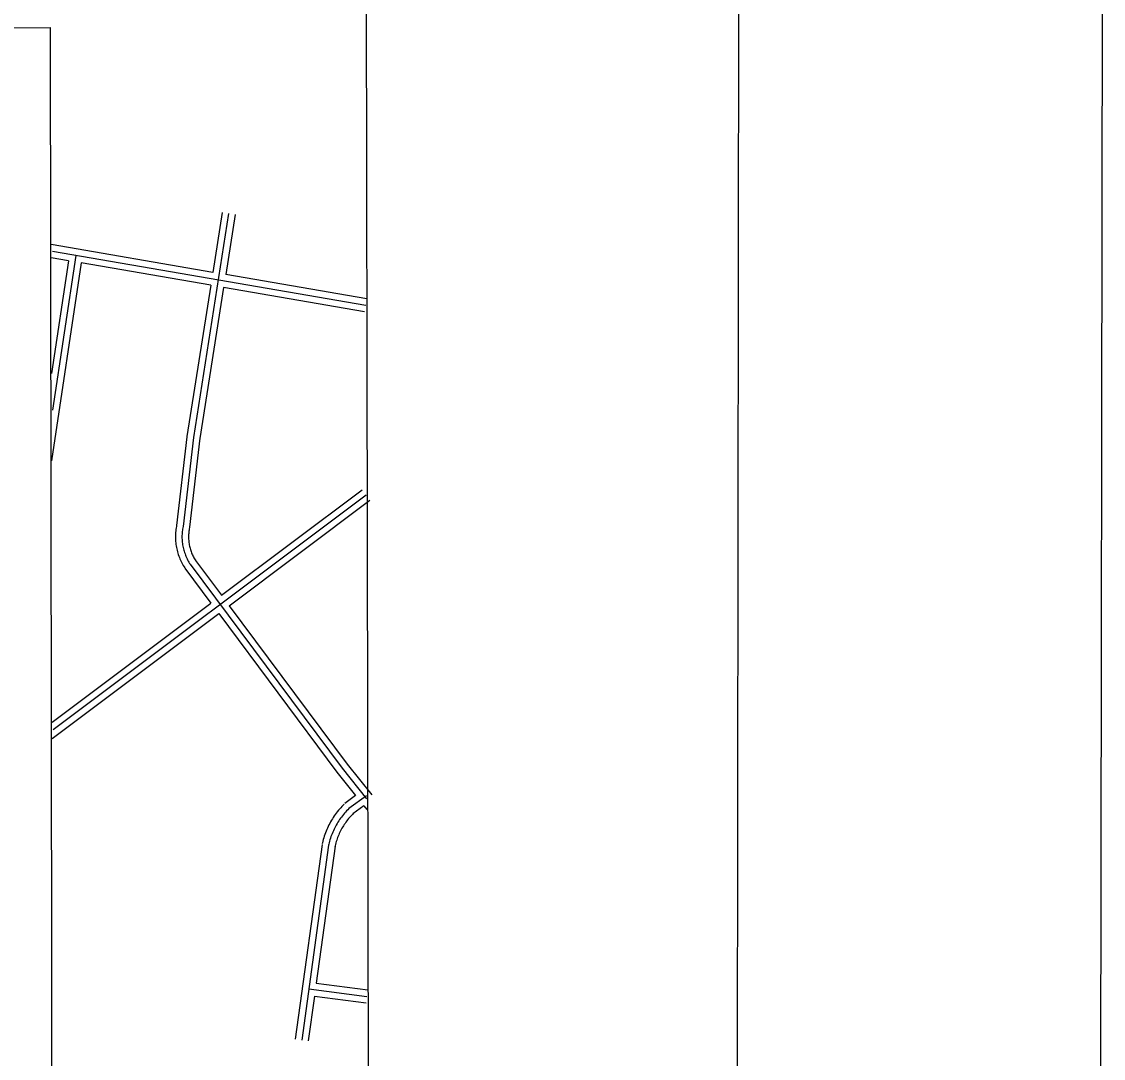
# Model space of a CAD drawing. Extents: x 3313442 to 3351311, y 721974 to 747360.
# Drawn here: x 3348248 to 3350727, y 742918 to 745295 of the extents above; entities that cross this region are included whole.
import ezdxf

# ---------------------------------------------------------------- set-up
doc = ezdxf.new("R2010")
doc.units = 0
for name, color, linetype in [('G-ANNO-NPLT', 7, 'Continuous'), ('V-ANNO-SYMB', 7, 'Continuous'), ('V-GRID-FRAM', 7, 'Continuous'), ('V-ROAD-CNTR', 7, 'Continuous')]:
    doc.layers.add(name, color=color, linetype=linetype)

msp = doc.modelspace()

# ---------------------------------------------------------------- linework, layer by layer
at = {"layer": 'G-ANNO-NPLT'}
msp.add_lwpolyline([(3314025.4, 722610.3), (3350692.1, 722557), (3350727.2, 746723.6), (3314060.6, 746776.9)], close=True, dxfattribs=at)
at = {"layer": 'V-ANNO-SYMB'}
msp.add_lwpolyline([(3316776.5, 723231.3), (3349859.6, 723183.2), (3349893, 746099.8), (3316809.8, 746147.9), (3316776.5, 723231.3)], dxfattribs=at)
msp.add_lwpolyline([(3335550.9, 745262.5), (3348313.1, 745281), (3348317.8, 742049.2), (3335555.6, 742030.7)], close=True, dxfattribs=at)
at = {"layer": 'V-GRID-FRAM'}
msp.add_lwpolyline([(3317558.4, 745536.3), (3349037, 745582.1), (3349071.4, 727396.8), (3317576.9, 727351), (3317558.4, 745536.3)], dxfattribs=at)
at = {"layer": 'V-ROAD-CNTR'}
for points in [[(3348722.3, 744854.8), (3348641.7, 744341.6)], [(3348707.5, 744857.1), (3348685.9, 744719.9)], [(3348737.1, 744852.5), (3348715.5, 744714.8)], [(3348685.9, 744719.9), (3348315.9, 744783.8)], [(3348355.1, 744746.6), (3348315.9, 744753.3)], [(3349036.4, 744644.2), (3348318.3, 744768.1)], [(3348372.1, 744758.9), (3348318.8, 744404.1)], [(3348355.1, 744746.6), (3348316.3, 744488.3)], [(3348384.6, 744741.5), (3348316.6, 744288.2)], [(3348681.3, 744690.2), (3348384.6, 744741.5)], [(3349038.9, 744658.9), (3348715.5, 744714.8)], [(3348681.3, 744690.2), (3348626.8, 744343.9)], [(3348710.8, 744685.1), (3348656.5, 744339.3)], [(3349033.8, 744629.4), (3348710.8, 744685.1)], [(3348316.3, 744488.3), (3348316.3, 744488.3)], [(3348316.3, 744488.3), (3348316.3, 744488.3)], [(3348316.3, 744488.3), (3348316.3, 744488.3)], [(3348316.3, 744488.3), (3348316.3, 744488.3)], [(3348316.3, 744488.3), (3348316.3, 744488.3)], [(3348316.3, 744488.3), (3348316.3, 744488.3)], [(3348316.3, 744488.3), (3348316.3, 744488.3)], [(3348316.3, 744488.3), (3348316.3, 744488.3)], [(3348316.3, 744488.3), (3348316.3, 744488.3)], [(3348316.3, 744488.3), (3348316.3, 744488.3)], [(3348316.3, 744488.3), (3348316.3, 744488.3)], [(3348316.3, 744488.3), (3348316.3, 744488.3)], [(3348316.3, 744488.3), (3348316.3, 744488.3)], [(3348316.3, 744488.3), (3348316.3, 744488.3)], [(3348316.3, 744488.3), (3348316.3, 744488.3)], [(3348316.3, 744488.3), (3348316.3, 744488.3)], [(3348316.3, 744488.3), (3348316.3, 744488.3)], [(3348316.3, 744488.3), (3348316.3, 744488.3)], [(3348316.3, 744488.3), (3348316.3, 744488.3)], [(3348316.3, 744488.3), (3348316.3, 744488.3)], [(3348316.3, 744488.3), (3348316.3, 744488.3)], [(3348316.3, 744488.3), (3348316.3, 744488.3)], [(3348316.3, 744488.3), (3348316.3, 744488.2)], [(3348316.3, 744488.2), (3348316.3, 744488.2)], [(3348316.3, 744488.2), (3348316.3, 744488.2)], [(3348316.3, 744488.2), (3348316.3, 744488.2)], [(3348316.3, 744488.2), (3348316.3, 744488.2)], [(3348316.3, 744488.2), (3348316.3, 744488.2)], [(3348316.3, 744488.2), (3348316.3, 744488.2)], [(3348316.3, 744488.2), (3348316.3, 744488.2)], [(3348316.3, 744488.2), (3348316.3, 744488.2)], [(3348316.3, 744488.2), (3348316.3, 744488.2)], [(3348316.3, 744488.2), (3348316.3, 744488.2)], [(3348316.3, 744488.2), (3348316.3, 744488.2)], [(3348316.3, 744488.2), (3348316.3, 744488.2)], [(3348316.3, 744488.2), (3348316.3, 744488.2)], [(3348316.3, 744488.2), (3348316.3, 744488.2)], [(3348316.3, 744488.2), (3348316.3, 744488.2)], [(3348316.3, 744488.2), (3348316.3, 744488.2)], [(3348316.3, 744488.2), (3348316.3, 744488.2)], [(3348316.3, 744488.2), (3348316.3, 744488.2)], [(3348316.3, 744488.2), (3348316.3, 744488.2)], [(3348316.3, 744488.2), (3348316.3, 744488.2)], [(3348316.3, 744488.2), (3348316.3, 744488.2)], [(3348316.3, 744488.2), (3348316.3, 744488.2)], [(3348316.3, 744488.2), (3348316.3, 744488.2)], [(3348316.3, 744488.2), (3348316.3, 744488.2)], [(3348316.3, 744488.2), (3348316.3, 744488.2)], [(3348316.3, 744488.2), (3348316.3, 744488.2)], [(3348316.3, 744488.2), (3348316.3, 744488.2)], [(3348316.3, 744488.2), (3348316.3, 744488.2)], [(3348316.3, 744488.2), (3348316.3, 744488.2)], [(3348316.3, 744488.2), (3348316.3, 744488.2)], [(3348316.3, 744488.2), (3348316.3, 744488.2)], [(3348316.3, 744488.2), (3348316.3, 744488.2)], [(3348316.3, 744488.2), (3348316.3, 744488.2)], [(3348316.3, 744488.2), (3348316.3, 744488.2)], [(3348316.3, 744488.2), (3348316.3, 744488.2)], [(3348316.3, 744488.2), (3348316.3, 744488.2)], [(3348316.3, 744488.2), (3348316.3, 744488.2)], [(3348316.3, 744488.2), (3348316.3, 744488.2)], [(3348316.3, 744488.2), (3348316.3, 744488.2)], [(3348316.3, 744488.2), (3348316.3, 744488.2)], [(3348316.3, 744488.2), (3348316.3, 744488.2)], [(3348316.3, 744488.2), (3348316.3, 744488.2)], [(3348316.3, 744488.2), (3348316.3, 744488.2)], [(3348316.3, 744488.2), (3348316.3, 744488.2)], [(3348316.3, 744488.2), (3348316.3, 744488.2)], [(3348316.3, 744488.2), (3348316.3, 744488.2)], [(3348316.3, 744488.2), (3348316.3, 744488.2)], [(3348316.3, 744488.2), (3348316.3, 744488.2)], [(3348316.3, 744488.2), (3348316.3, 744488.2)], [(3348316.3, 744488.2), (3348316.3, 744488.2)], [(3348316.3, 744488.2), (3348316.3, 744488.2)], [(3348316.3, 744488.2), (3348316.3, 744488.2)], [(3348316.3, 744488.2), (3348316.3, 744488.2)], [(3348316.3, 744488.2), (3348316.3, 744488.1)], [(3348316.3, 744488.1), (3348316.3, 744488.1)], [(3348316.3, 744488.1), (3348316.3, 744488.1)], [(3348316.3, 744488.1), (3348316.3, 744488.1)], [(3348316.3, 744488.1), (3348316.3, 744488.1)], [(3348316.3, 744488.1), (3348316.3, 744488.1)], [(3348316.3, 744488.1), (3348316.3, 744488.1)], [(3348316.3, 744488.1), (3348316.3, 744488.1)], [(3348316.3, 744488.1), (3348316.3, 744488.1)], [(3348316.3, 744488.1), (3348316.3, 744488.1)], [(3348316.3, 744488.1), (3348316.3, 744488.1)], [(3348316.3, 744488.1), (3348316.3, 744488.1)], [(3348316.3, 744488.1), (3348316.3, 744488.1)], [(3348316.3, 744488.1), (3348316.3, 744488.1)], [(3348316.3, 744488.1), (3348316.3, 744488.1)], [(3348316.3, 744488.1), (3348316.3, 744488.1)], [(3348316.3, 744488.1), (3348316.3, 744488.1)], [(3348316.3, 744488.1), (3348316.3, 744488.1)], [(3348316.3, 744488.1), (3348316.3, 744488.1)], [(3348316.3, 744488.1), (3348316.3, 744488.1)], [(3348316.3, 744488.1), (3348316.3, 744488.1)], [(3348316.3, 744488.1), (3348316.3, 744488.1)], [(3348316.3, 744488.1), (3348316.3, 744488.1)], [(3348316.3, 744488.1), (3348316.3, 744488.1)], [(3348316.3, 744488.1), (3348316.3, 744488.1)], [(3348316.3, 744488.1), (3348316.3, 744488.1)], [(3348316.3, 744488.1), (3348316.3, 744488.1)], [(3348316.3, 744488.1), (3348316.3, 744488.1)], [(3348316.3, 744488.1), (3348316.3, 744488.1)], [(3348316.3, 744488.1), (3348316.3, 744488.1)], [(3348316.3, 744488.1), (3348316.3, 744488.1)], [(3348316.3, 744488.1), (3348316.3, 744488.1)], [(3348316.3, 744488.1), (3348316.3, 744488.1)], [(3348316.3, 744488.1), (3348316.3, 744488.1)], [(3348316.3, 744488.1), (3348316.3, 744488.1)], [(3348316.3, 744488.1), (3348316.3, 744488.1)], [(3348316.3, 744488.1), (3348316.3, 744488.1)], [(3348316.3, 744488.1), (3348316.3, 744488.1)], [(3348316.3, 744488.1), (3348316.3, 744488.1)], [(3348316.3, 744488.1), (3348316.3, 744488.1)], [(3348316.3, 744488.1), (3348316.3, 744488.1)], [(3348316.3, 744488.1), (3348316.3, 744488.1)], [(3348626.8, 744343.3), (3348602.9, 744139.4)], [(3348641.7, 744341.6), (3348617.8, 744137.7)], [(3348656.6, 744339.9), (3348632.7, 744136)], [(3348316.6, 744288.2), (3348316.6, 744288.2)], [(3348316.6, 744288.2), (3348316.6, 744288.2)], [(3348316.6, 744288.2), (3348316.6, 744288.2)], [(3348316.6, 744288.2), (3348316.6, 744288.2)], [(3348316.6, 744288.2), (3348316.6, 744288.2)], [(3348316.6, 744288.2), (3348316.6, 744288.2)], [(3348316.6, 744288.2), (3348316.6, 744288.2)], [(3348316.6, 744288.2), (3348316.6, 744288.2)], [(3348316.6, 744288.2), (3348316.6, 744288.2)], [(3348316.6, 744288.2), (3348316.6, 744288.2)], [(3348316.6, 744288.2), (3348316.6, 744288.2)], [(3348316.6, 744288.2), (3348316.6, 744288.1)], [(3348316.6, 744288.1), (3348316.6, 744288.1)], [(3348316.6, 744288.1), (3348316.6, 744288.1)], [(3348316.6, 744288.1), (3348316.6, 744288.1)], [(3348316.6, 744288.1), (3348316.6, 744288.1)], [(3348316.6, 744288.1), (3348316.6, 744288.1)], [(3348316.6, 744288.1), (3348316.6, 744288.1)], [(3348316.6, 744288.1), (3348316.6, 744288.1)], [(3348316.6, 744288.1), (3348316.6, 744288.1)], [(3348316.6, 744288.1), (3348316.6, 744288.1)], [(3348316.6, 744288.1), (3348316.6, 744288.1)], [(3348316.6, 744288.1), (3348316.6, 744288.1)], [(3348316.6, 744288.1), (3348316.6, 744288.1)], [(3348316.6, 744288.1), (3348316.6, 744288.1)], [(3348316.6, 744288.1), (3348316.6, 744288.1)], [(3348316.6, 744288.1), (3348316.6, 744288.1)], [(3348316.6, 744288.1), (3348316.6, 744288.1)], [(3348316.6, 744288.1), (3348316.6, 744288.1)], [(3348316.6, 744288.1), (3348316.6, 744288.1)], [(3348316.6, 744288.1), (3348316.6, 744288.1)], [(3348316.6, 744288.1), (3348316.6, 744288.1)], [(3348316.6, 744288.1), (3348316.6, 744288.1)], [(3348316.6, 744288.1), (3348316.6, 744288.1)], [(3348316.6, 744288.1), (3348316.6, 744288.1)], [(3348316.6, 744288.1), (3348316.6, 744288.1)], [(3348316.6, 744288.1), (3348316.6, 744288.1)], [(3348316.6, 744288.1), (3348316.6, 744288.1)], [(3348316.6, 744288.1), (3348316.6, 744288.1)], [(3348316.6, 744288.1), (3348316.6, 744288.1)], [(3348316.6, 744288.1), (3348316.6, 744288.1)], [(3348316.6, 744288.1), (3348316.6, 744288.1)], [(3348316.6, 744288.1), (3348316.6, 744288.1)], [(3348316.6, 744288.1), (3348316.6, 744288.1)], [(3348316.6, 744288.1), (3348316.6, 744288.1)], [(3348316.6, 744288.1), (3348316.6, 744288.1)], [(3348316.6, 744288.1), (3348316.6, 744288.1)], [(3348316.6, 744288.1), (3348316.6, 744288.1)], [(3348316.6, 744288.1), (3348316.6, 744288.1)], [(3348316.6, 744288.1), (3348316.6, 744288.1)], [(3348316.6, 744288.1), (3348316.6, 744288.1)], [(3348316.6, 744288.1), (3348316.6, 744288.1)], [(3348316.6, 744288.1), (3348316.6, 744288.1)], [(3348316.6, 744288.1), (3348316.6, 744288.1)], [(3348316.6, 744288.1), (3348316.6, 744288)], [(3348316.6, 744288), (3348316.6, 744288)], [(3348316.6, 744288), (3348316.6, 744288)], [(3348316.6, 744288), (3348316.6, 744288)], [(3348316.6, 744288), (3348316.6, 744288)], [(3348316.6, 744288), (3348316.6, 744288)], [(3348316.6, 744288), (3348316.6, 744288)], [(3348316.6, 744288), (3348316.6, 744288)], [(3348316.6, 744288), (3348316.6, 744288)], [(3348316.6, 744288), (3348316.6, 744288)], [(3348316.6, 744288), (3348316.6, 744288)], [(3348316.6, 744288), (3348316.6, 744288)], [(3348316.6, 744288), (3348316.6, 744288)], [(3348316.6, 744288), (3348316.6, 744288)], [(3348316.6, 744288), (3348316.6, 744288)], [(3348316.6, 744288), (3348316.6, 744288)], [(3348316.6, 744288), (3348316.6, 744288)], [(3348316.6, 744288), (3348316.6, 744288)], [(3348316.6, 744288), (3348316.6, 744288)], [(3348316.6, 744288), (3348316.6, 744288)], [(3348316.6, 744288), (3348316.6, 744288)], [(3348316.6, 744288), (3348316.6, 744288)], [(3348316.6, 744288), (3348316.6, 744288)], [(3348316.6, 744288), (3348316.6, 744288)], [(3348316.6, 744288), (3348316.6, 744288)], [(3348316.6, 744288), (3348316.6, 744288)], [(3348316.6, 744288), (3348316.6, 744288)], [(3348316.6, 744288), (3348316.6, 744288)], [(3348316.6, 744288), (3348316.6, 744288)], [(3348316.6, 744288), (3348316.6, 744288)], [(3348316.6, 744288), (3348316.6, 744288)], [(3348316.6, 744288), (3348316.6, 744288)], [(3348316.6, 744288), (3348316.6, 744288)], [(3348316.6, 744288), (3348316.6, 744288)], [(3348316.6, 744288), (3348316.6, 744288)], [(3348316.6, 744288), (3348316.6, 744288)], [(3348316.6, 744288), (3348316.6, 744288)], [(3348316.6, 744288), (3348316.6, 744288)], [(3348316.6, 744288), (3348316.6, 744288)], [(3348316.6, 744288), (3348316.6, 744288)], [(3348316.6, 744288), (3348316.6, 744288)], [(3348316.6, 744288), (3348316.6, 744288)], [(3348316.6, 744288), (3348316.6, 744288)], [(3348316.6, 744288), (3348316.6, 744288)], [(3348316.6, 744288), (3348316.6, 744288)], [(3348316.6, 744288), (3348316.6, 744288)], [(3348316.6, 744288), (3348316.6, 744288)], [(3348316.6, 744288), (3348316.6, 744288)], [(3348316.6, 744288), (3348316.6, 744288)], [(3348316.6, 744288), (3348316.6, 744288)], [(3348316.6, 744288), (3348316.6, 744288)], [(3348316.6, 744288), (3348316.6, 744288)], [(3348316.6, 744288), (3348316.6, 744288)], [(3348316.6, 744288), (3348316.6, 744288)], [(3348316.6, 744288), (3348316.6, 744288)], [(3348316.6, 744288), (3348316.6, 744288)], [(3348316.6, 744288), (3348316.6, 744288)], [(3348316.6, 744288), (3348316.6, 744288)], [(3348316.6, 744288), (3348316.6, 744288)], [(3348316.6, 744288), (3348316.6, 744288)], [(3348316.6, 744288), (3348316.6, 744288)], [(3348316.6, 744288), (3348316.6, 744288)], [(3348316.6, 744288), (3348316.6, 744288)], [(3348316.6, 744288), (3348316.6, 744288)], [(3348316.6, 744288), (3348316.6, 744288)], [(3348316.6, 744288), (3348316.6, 744288)], [(3348316.6, 744288), (3348316.6, 744288)], [(3348316.6, 744288), (3348316.6, 744288)], [(3348316.6, 744288), (3348316.6, 744288)], [(3348316.6, 744288), (3348316.6, 744288)], [(3348316.6, 744288), (3348316.6, 744288)], [(3348316.6, 744288), (3348316.6, 744288)], [(3348316.6, 744288), (3348316.6, 744288)], [(3348316.6, 744288), (3348316.6, 744288)], [(3348316.6, 744288), (3348316.6, 744288)], [(3348316.6, 744288), (3348316.6, 744288)], [(3348319.9, 743671.9), (3349037.2, 744209.7)], [(3348705.7, 743980), (3349028.2, 744221.7)], [(3348723.6, 743955.9), (3349046.2, 744197.7)], [(3348603.1, 744140.6), (3348602.5, 744137.4), (3348601.9, 744134), (3348601.4, 744130.6), (3348601, 744127.2), (3348600.7, 744123.8), (3348600.5, 744120.4), (3348600.4, 744116.9), (3348600.4, 744113.5), (3348600.4, 744110.1), (3348600.6, 744106.6), (3348600.8, 744103.2), (3348601.2, 744099.8), (3348601.6, 744096.4), (3348602.1, 744093), (3348602.7, 744089.6), (3348603.4, 744086.2), (3348604.2, 744082.9), (3348605, 744079.6), (3348606, 744076.3), (3348607, 744073), (3348608.1, 744069.7), (3348609.3, 744066.5), (3348610.6, 744063.3), (3348612, 744060.2), (3348613.5, 744057.1), (3348615, 744054), (3348616.6, 744051), (3348618.3, 744048), (3348620.1, 744045.1), (3348621.6, 744042.8)], [(3348617.8, 744137.7), (3348617.2, 744134.7), (3348616.7, 744131.7), (3348616.3, 744128.7), (3348616, 744125.7), (3348615.7, 744122.7), (3348615.5, 744119.6), (3348615.4, 744116.6), (3348615.4, 744113.6), (3348615.4, 744110.5), (3348615.6, 744107.5), (3348615.8, 744104.4), (3348616.1, 744101.4), (3348616.5, 744098.4), (3348616.9, 744095.4), (3348617.4, 744092.4), (3348618, 744089.4), (3348618.7, 744086.5), (3348619.5, 744083.5), (3348620.3, 744080.6), (3348621.3, 744077.7), (3348622.3, 744074.8), (3348623.3, 744072), (3348624.5, 744069.2), (3348625.7, 744066.4), (3348627, 744063.6), (3348628.3, 744060.9), (3348629.8, 744058.2), (3348631.3, 744055.6), (3348632.8, 744053), (3348634.2, 744050.9)], [(3348632.6, 744134.8), (3348632, 744132), (3348631.6, 744129.4), (3348631.2, 744126.8), (3348630.9, 744124.2), (3348630.7, 744121.5), (3348630.5, 744118.9), (3348630.4, 744116.3), (3348630.4, 744113.6), (3348630.4, 744111), (3348630.6, 744108.3), (3348630.7, 744105.7), (3348631, 744103.1), (3348631.3, 744100.4), (3348631.7, 744097.8), (3348632.2, 744095.2), (3348632.7, 744092.6), (3348633.3, 744090), (3348634, 744087.5), (3348634.7, 744084.9), (3348635.5, 744082.4), (3348636.4, 744079.9), (3348637.3, 744077.4), (3348638.3, 744075), (3348639.3, 744072.6), (3348640.5, 744070.2), (3348641.7, 744067.8), (3348642.9, 744065.5), (3348644.2, 744063.2), (3348645.6, 744060.9), (3348646.8, 744059)], [(3348646.2, 744059.8), (3348705.7, 743980)], [(3348622.2, 744041.9), (3348681.7, 743962)], [(3348634.2, 744050.9), (3348982.4, 743583.3), (3349038.5, 743513.4)], [(3348317.7, 743689.1), (3348681.7, 743962)], [(3348317.5, 743651.4), (3348699.6, 743937.9)], [(3348699.6, 743937.9), (3348970.6, 743574.1), (3349013.4, 743520.7)], [(3348723.6, 743955.9), (3348994.3, 743592.4), (3349050.2, 743522.8)], [(3348317.5, 743689.5), (3348317.7, 743689.1)], [(3349013.4, 743520.7), (3348989, 743502.9)], [(3349038.5, 743520.5), (3348997.9, 743490.8)], [(3348987.3, 743501.4), (3348984.6, 743498.7), (3348981.8, 743495.8), (3348979.1, 743492.9), (3348976.5, 743489.9), (3348973.9, 743486.9), (3348971.4, 743483.7), (3348969, 743480.6), (3348966.6, 743477.4), (3348964.3, 743474.1), (3348962.1, 743470.8), (3348960, 743467.4), (3348957.9, 743464), (3348955.9, 743460.6), (3348954, 743457.1), (3348952.1, 743453.5), (3348950.4, 743450), (3348948.7, 743446.3), (3348947.1, 743442.7), (3348945.6, 743439), (3348944.1, 743435.3), (3348942.7, 743431.6), (3348941.5, 743427.8), (3348940.3, 743424), (3348939.1, 743420.1), (3348938.1, 743416.3), (3348937.2, 743412.4), (3348936.6, 743410.1)], [(3348997.9, 743490.8), (3348995.3, 743488.2), (3348992.8, 743485.6), (3348990.3, 743482.9), (3348987.9, 743480.1), (3348985.5, 743477.3), (3348983.2, 743474.5), (3348981, 743471.6), (3348978.8, 743468.6), (3348976.7, 743465.6), (3348974.7, 743462.6), (3348972.7, 743459.5), (3348970.8, 743456.4), (3348969, 743453.2), (3348967.2, 743450), (3348965.5, 743446.7), (3348963.9, 743443.5), (3348962.4, 743440.1), (3348960.9, 743436.8), (3348959.5, 743433.4), (3348958.1, 743430), (3348956.9, 743426.6), (3348955.7, 743423.1), (3348954.6, 743419.6), (3348953.6, 743416.1), (3348952.6, 743412.6), (3348951.8, 743409), (3348951.3, 743406.8)], [(3349032.2, 743497.3), (3349006.7, 743478.7)], [(3349032.2, 743497.3), (3349039.2, 743488.6)], [(3349008.5, 743480.2), (3349006, 743477.7), (3349003.7, 743475.3), (3349001.4, 743472.8), (3348999.2, 743470.3), (3348997.1, 743467.8), (3348995, 743465.2), (3348993, 743462.6), (3348991, 743459.9), (3348989.1, 743457.1), (3348987.2, 743454.4), (3348985.4, 743451.6), (3348983.7, 743448.7), (3348982, 743445.8), (3348980.4, 743442.9), (3348978.9, 743440), (3348977.4, 743437), (3348976, 743433.9), (3348974.7, 743430.9), (3348973.4, 743427.8), (3348972.2, 743424.7), (3348971, 743421.6), (3348970, 743418.4), (3348969, 743415.3), (3348968, 743412.1), (3348967.2, 743408.8), (3348966.4, 743405.6), (3348965.9, 743403.4)], [(3348936.4, 743408.8), (3348875, 742962.3)], [(3348951.3, 743406.8), (3348889.9, 742960.3)], [(3348966.1, 743404.7), (3348922.9, 743090.5)], [(3348922.9, 743090.5), (3349041.3, 743075.4)], [(3348906, 743077.5), (3349039.4, 743060.5)], [(3348918.8, 743060.7), (3348904.8, 742958.3)], [(3348918.8, 743060.7), (3349037.5, 743045.7)]]:
    msp.add_lwpolyline(points, dxfattribs=at)

doc.saveas('drawing.dxf')
